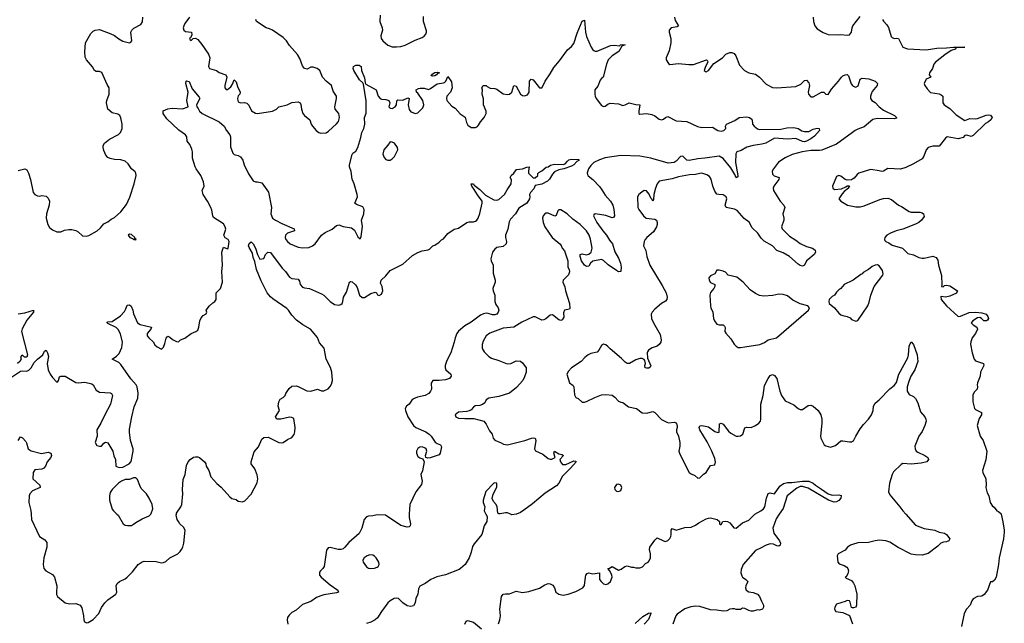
# Model space of a CAD drawing. Header units: inches. Extents: x 1384664 to 1536621, y 460766 to 646467.
# Tile 281 of 488: x 1472203 to 1481420, y 548979 to 554627. Entities that reach past the tile are written whole.
import ezdxf

# ---------------------------------------------------------------- set-up
doc = ezdxf.new("R2010")
doc.units = ezdxf.units.IN
doc.header["$MEASUREMENT"] = 0
for name, color, linetype in [('B4574', 7, 'Continuous'), ('B4575', 7, 'Continuous'), ('B4584', 7, 'Continuous'), ('B4585', 7, 'Continuous')]:
    doc.layers.add(name, color=color, linetype=linetype)

msp = doc.modelspace()

# ---------------------------------------------------------------- linework, layer by layer
at = {"layer": 'B4574', "color": 5}
for points, elevation in [([(1472310.6, 550000), (1472315.5, 549950), (1472390, 549790.8), (1472440.3, 549760.3), (1472456.1, 549736.1), (1472456.5, 549690), (1472430.4, 549590), (1472423, 549530), (1472424.9, 549510), (1472430.7, 549490), (1472446.8, 549470), (1472510, 549436.3), (1472530.5, 549410), (1472550.4, 549330), (1472546.9, 549266.9), (1472548.7, 549248.7), (1472557.3, 549230), (1472630, 549170.5), (1472670, 549162.4), (1472730, 549164), (1472768, 549148), (1472784.9, 549124.9), (1472800.5, 549050), (1472802.8, 549010), (1472810, 548992), (1472830, 548984.7), (1472845.4, 548985.4), (1472890, 549014.8), (1472943.7, 549070), (1472970, 549126.8), (1473000.9, 549170), (1473030, 549198), (1473102.7, 549250), (1473112, 549270), (1473107.6, 549330), (1473116.2, 549350), (1473137, 549370), (1473190, 549396), (1473208.2, 549411.8), (1473260.1, 549459.9), (1473311.6, 549530), (1473350, 549555.3), (1473370, 549560.3), (1473482, 549558), (1473530, 549545.7), (1473550, 549549.1), (1473570, 549558.5), (1473608.6, 549591.4), (1473683.1, 549630), (1473705.8, 549650), (1473719.4, 549670), (1473730.5, 549690), (1473741.4, 549730), (1473752.3, 549850), (1473738, 549878), (1473703.6, 549910), (1473689.6, 549930), (1473678.4, 549950), (1473669.6, 549990), (1473670.9, 550000)], 720), ([(1473113.9, 550000), (1473124.9, 549990), (1473170.7, 549910), (1473190, 549895.5), (1473212.8, 549892.8), (1473250, 549893), (1473270, 549904.9), (1473290, 549922.8), (1473350, 549956), (1473416, 549984), (1473430.5, 550000)], 740), ([(1475849.9, 550000), (1475848.2, 549970), (1475862, 549910), (1475858.8, 549890), (1475850, 549882.7), (1475830, 549879.5), (1475770, 549894.3), (1475628.7, 549990), (1475550, 549992.6), (1475510, 549984), (1475470, 549982.2), (1475450, 549974.2), (1475427.3, 549950), (1475406, 549870), (1475380.6, 549819.4), (1475284.8, 549735.2), (1475248, 549690), (1475230, 549675.3), (1475210, 549668.4), (1475183.7, 549670), (1475110, 549688.5), (1475090, 549683.8), (1475076.4, 549663.6), (1475053.6, 549510), (1475042.6, 549490), (1475018.4, 549470), (1475010, 549456), (1475010.3, 549430), (1475024.6, 549410), (1475110, 549338.6), (1475183, 549290), (1475186.8, 549270), (1475170, 549263.5), (1475050, 549245), (1475023.7, 549236.3), (1474981.2, 549218.8), (1474930, 549183.1), (1474850, 549155.1), (1474790, 549102.9), (1474750, 549078.4), (1474725.3, 549054.7), (1474710, 549032.3), (1474708.1, 549010), (1474713.6, 548970)], 720), ([(1476567, 550000), (1476578, 549978), (1476576.3, 549930), (1476550.5, 549889.5), (1476537.1, 549830), (1476528, 549810), (1476457.6, 549722.4), (1476442.8, 549697.2), (1476430, 549644), (1476410.3, 549590), (1476372, 549528), (1476330.4, 549490), (1476316.7, 549483.3), (1476190, 549432.6), (1476107.6, 549412.4), (1476051.8, 549388.2), (1475998.8, 549350), (1475950, 549325.6), (1475937.2, 549302.8), (1475929.1, 549250.9), (1475912.7, 549210), (1475904.9, 549170), (1475890, 549142.7), (1475864.9, 549135.1), (1475830, 549142.9), (1475789.7, 549169.7), (1475750, 549209.3), (1475730, 549215.1), (1475710, 549209.4), (1475670, 549189.5), (1475650.5, 549170), (1475590.3, 549089.7), (1475552.4, 549030), (1475530, 549009.7), (1475490, 548989.7), (1475450, 548976.2)], 740), ([(1476686.3, 548973.7), (1476698.4, 549010), (1476702.9, 549050), (1476697.2, 549110), (1476713.2, 549230), (1476730, 549250.5), (1476750, 549255.5), (1476790, 549254), (1476850, 549279.1), (1476910, 549267.3), (1476970, 549275.8), (1477070, 549308.5), (1477120, 549340), (1477150, 549350.1), (1477170, 549347.8), (1477194.4, 549334.4), (1477209.2, 549310), (1477221.6, 549270), (1477250, 549250.4), (1477290, 549242.4), (1477338, 549250), (1477410, 549276.3), (1477475.1, 549310), (1477490, 549332), (1477498.4, 549410), (1477504.5, 549430), (1477515.9, 549444.1), (1477530, 549452), (1477570, 549442.8), (1477631.6, 549451.6), (1477631.3, 549390), (1477646, 549370), (1477670, 549346.8), (1477690, 549342.8), (1477710, 549346.8), (1477735.3, 549370), (1477748.7, 549410), (1477748, 549430), (1477728, 549470), (1477708, 549490), (1477725.6, 549494.4), (1477750.3, 549510.3), (1477810, 549476), (1477834.8, 549485.2), (1477868, 549510), (1477890, 549518), (1477930, 549504.7), (1477950, 549504.7), (1477970, 549498), (1478010, 549498), (1478033.6, 549506.4), (1478063.1, 549536.9), (1478086, 549550), (1478096.4, 549563.6), (1478107.3, 549592.7), (1478108, 549630), (1478099, 549670), (1478102.7, 549690), (1478150, 549755.5), (1478170, 549778.4), (1478230, 549750.2), (1478250, 549745.7), (1478270, 549752.6), (1478288.7, 549771.3), (1478298.7, 549790), (1478302.8, 549810), (1478301.5, 549850), (1478310, 549864.4), (1478350, 549850.8), (1478430, 549874.3), (1478490, 549878.4), (1478530, 549896.4), (1478560, 549920), (1478630, 549955.3), (1478650, 549963.1), (1478670, 549964.4), (1478732, 549950), (1478754, 549930), (1478754, 549910), (1478762, 549902), (1478770, 549902), (1478786, 549930), (1478810, 549934), (1478830, 549930.6), (1478850, 549917.3), (1478890, 549870.5), (1478910, 549868.4), (1478970, 549918), (1479030, 549943), (1479082.2, 549997.8), (1479086.3, 550000)], 740), ([(1476853, 550000), (1476850, 549998.7), (1476810, 549995.1), (1476797.9, 550000)], 740), ([(1479314, 550000), (1479284.2, 549955.8), (1479253.4, 549870), (1479262.2, 549822.2), (1479316.4, 549750), (1479326, 549730), (1479322, 549710), (1479310, 549700.7), (1479290, 549702.4), (1479258.8, 549718.8), (1479230, 549722.7), (1479190.5, 549710), (1479138.5, 549681.5), (1479090, 549661.5), (1478977.4, 549530), (1478956.6, 549483.4), (1478953.7, 549450), (1478962, 549422), (1478970, 549410.3), (1479000.7, 549390), (1479018, 549370), (1478999.3, 549330), (1478998, 549310), (1479005.5, 549290), (1479030, 549273.4), (1479070, 549268.2), (1479110, 549252.4), (1479130, 549230.6), (1479146.6, 549186.6), (1479166.8, 549150), (1479166.8, 549130), (1479158, 549110), (1479130, 549101.2), (1479110, 549104), (1479070, 549093.2), (1479050, 549093.2), (1479030, 549097.2), (1478990, 549117.2), (1478970, 549119), (1478950, 549109.2), (1478910, 549109.4), (1478895.3, 549115.3), (1478875.6, 549115.6), (1478850, 549109.6), (1478823.4, 549096.6), (1478790, 549092.2), (1478730, 549102.6), (1478670, 549106.3), (1478570, 549135.8), (1478530, 549138.7), (1478486.6, 549133.4), (1478430, 549113.2), (1478356.8, 549063.2), (1478346.8, 549050), (1478318.8, 548970)], 740), ([(1480000, 549715.5), (1479982, 549710), (1479951, 549690), (1479930, 549662), (1479866, 549630), (1479856, 549610), (1479862, 549550), (1479876, 549536), (1479919.9, 549519.9), (1479944.9, 549504.9), (1479956, 549490), (1479962.8, 549470), (1479956.3, 549443.7), (1479942, 549418), (1479932, 549410), (1479941, 549401), (1479990, 549378.8), (1480000, 549366.8)], 760), ([(1480000, 549125), (1479990, 549128), (1479977.2, 549177.2), (1479970, 549188), (1479950, 549193.2), (1479930, 549182), (1479850, 549157.2), (1479834.8, 549130), (1479830.8, 549110), (1479844.7, 549090), (1479910, 549079.1), (1479970.6, 549050.6), (1480000, 548972.9)], 760), ([(1477963.5, 548976.5), (1478036.6, 549043.4), (1478090, 549074.3), (1478110, 549076), (1478111.6, 549071.6), (1478090, 549012.8), (1478047.8, 548972.2)], 720), ([(1476370.8, 548969.2), (1476382.4, 548997.6), (1476395.6, 549004.4), (1476450, 548990.2), (1476526.4, 548926.4)], 740)]:
    msp.add_lwpolyline(points, dxfattribs=dict(at, elevation=elevation))
at = {"layer": 'B4574', "color": 5, "elevation": 740}
msp.add_lwpolyline([(1475481.7, 549618.3), (1475456, 549610), (1475427.7, 549590), (1475416.3, 549570), (1475419.1, 549550), (1475450, 549507.3), (1475470, 549495.5), (1475490, 549492.7), (1475525.4, 549494.6), (1475550, 549503), (1475559.3, 549510), (1475569.4, 549530), (1475565.1, 549550), (1475540.7, 549590), (1475525.6, 549605.6), (1475510, 549615.6)], close=True, dxfattribs=at)
at = {"layer": 'B4575', "color": 5}
for points, elevation in [([(1472097.8, 551262.2), (1472210, 551337.6), (1472230, 551341.6), (1472270, 551339.1), (1472290, 551348), (1472311, 551369), (1472340.1, 551419.9), (1472369.6, 551450.4), (1472419, 551490), (1472436.4, 551523.6), (1472450, 551534), (1472464.7, 551510), (1472474.4, 551474.4), (1472460.4, 551410), (1472470, 551350.7), (1472489.5, 551309.5), (1472510, 551279.5), (1472550, 551234), (1472560.2, 551239.8), (1472566, 551250), (1472576, 551284), (1472590, 551290.7), (1472630, 551290.6), (1472730, 551230.4), (1472750, 551228.4), (1472814.6, 551234.6), (1472878, 551218), (1472892, 551210), (1472919.8, 551159.8), (1472950, 551141), (1473050, 551136), (1473062, 551130), (1473070.8, 551110), (1473054.8, 551030), (1472995.8, 550924.2), (1472963.7, 550850), (1472927, 550790), (1472927.7, 550730), (1472911, 550670), (1472924, 550644), (1472950, 550636), (1472970, 550636), (1472990, 550664.7), (1473006, 550674), (1473030, 550666), (1473074.8, 550590), (1473085.2, 550545.2), (1473100.7, 550510), (1473104.9, 550450), (1473135.2, 550435.2), (1473170, 550440.3), (1473229, 550470), (1473246.3, 550493.7), (1473265.2, 550590), (1473265.2, 550610), (1473242, 550690), (1473230, 550766), (1473230, 550794), (1473251.7, 550911.7), (1473274.7, 551005.3), (1473310, 551084.7), (1473311.4, 551131.4), (1473304, 551190), (1473294, 551210), (1473244.9, 551264.9), (1473150, 551399.5), (1473130, 551418), (1473069, 551449), (1473110, 551478.4), (1473135.5, 551504.5), (1473159.5, 551560.5), (1473164.6, 551610), (1473147.5, 551687.5), (1473126.8, 551726.8), (1473105.7, 551745.7), (1473030, 551784.5), (1473022.7, 551790), (1473023.2, 551796.8), (1473030, 551801), (1473070, 551802), (1473145.6, 551854.4), (1473183.3, 551896.7), (1473198, 551922), (1473210, 551956), (1473230, 551958), (1473245.4, 551945.4), (1473262, 551910), (1473270, 551874), (1473306, 551790), (1473330, 551774.8), (1473438, 551750), (1473431.3, 551730), (1473398, 551690), (1473398, 551670), (1473411.3, 551650), (1473453, 551613), (1473470, 551584.7), (1473490, 551564.7), (1473530, 551544.7), (1473550, 551562), (1473563.2, 551596.8), (1473573.6, 551646.4), (1473590, 551664.7), (1473610, 551656), (1473633.7, 551633.7), (1473670, 551616), (1473690, 551612), (1473708, 551630), (1473750, 551646), (1473809.6, 551690.4), (1473852.1, 551707.9), (1473870, 551721), (1473881.2, 551750), (1473889.4, 551810), (1473901.5, 551838.5), (1473920.2, 551859.8), (1473950, 551874), (1473955.3, 551890), (1473948, 551910), (1473981.2, 551950), (1474010, 551978.8), (1474029.4, 551990.6), (1474044, 552010), (1474044, 552070), (1474082, 552110), (1474102, 552170), (1474095.1, 552270), (1474100.7, 552330), (1474095.1, 552450), (1474110, 552498), (1474150, 552482), (1474153.6, 552486.4), (1474164, 552550), (1474154, 552570), (1474126.6, 552586.6), (1474114.5, 552610), (1474132.1, 552667.9), (1474127.8, 552690), (1474110, 552715.8), (1474016.6, 552776.6), (1474010.8, 552790.8), (1474003.6, 552843.6), (1473992.8, 552870), (1473960.7, 552930), (1473919.5, 552990), (1473910.9, 553029.1), (1473929.7, 553070), (1473923.8, 553110), (1473898, 553170), (1473855.5, 553230), (1473846.6, 553250), (1473819.7, 553330), (1473819.8, 553390), (1473815, 553415), (1473797.4, 553457.4), (1473769.6, 553490), (1473769.3, 553530), (1473755.1, 553550), (1473693.5, 553593.5), (1473579.7, 553699.7), (1473546.8, 553750), (1473547.4, 553772.6), (1473590, 553793.5), (1473630, 553798.5), (1473727.6, 553792.4), (1473782, 553810), (1473769.3, 553870), (1473779.7, 553950), (1473759.7, 554030), (1473760.9, 554050), (1473766.1, 554053.9), (1473790, 554047.7), (1473819.1, 553979.1), (1473883.1, 553903.1), (1473888.2, 553890), (1473858.4, 553830), (1473860.7, 553810), (1473874.9, 553794.9), (1473887.6, 553770), (1473910.7, 553750), (1474070, 553670.3), (1474117.6, 553630), (1474140.3, 553590), (1474170.3, 553550), (1474177.8, 553530), (1474177, 553437), (1474197.5, 553377.5), (1474210, 553364), (1474250, 553356.3), (1474270, 553344), (1474291.1, 553311.1), (1474304.9, 553270), (1474345.4, 553185.4), (1474390, 553119.1), (1474410, 553110.7), (1474430.6, 553110.6), (1474470, 553101), (1474532.8, 553012.8), (1474561.6, 552870), (1474553.4, 552810), (1474568.9, 552770), (1474597.1, 552750), (1474658.5, 552718.5), (1474771.3, 552670), (1474776, 552650), (1474710.4, 552629.6), (1474690.7, 552610), (1474687.7, 552590), (1474695.5, 552570), (1474710.7, 552550), (1474736, 552530), (1474810, 552497.6), (1474850, 552492), (1474910, 552495.3), (1474943.7, 552510), (1474970, 552530.5), (1475030, 552610.6), (1475064.4, 552635.6), (1475130, 552666), (1475170, 552702.4), (1475190, 552708.5), (1475230, 552692.2), (1475310, 552679.5), (1475337.7, 552657.7), (1475370, 552594.9), (1475390, 552577.3), (1475400.7, 552599.3), (1475411.9, 552691.9), (1475402.9, 552750), (1475423.6, 552810), (1475429.6, 552850), (1475414.6, 552874.6), (1475356.1, 552896.1), (1475339.5, 552910), (1475364.4, 552970), (1475364, 552990), (1475335.8, 553090), (1475316, 553136), (1475306, 553206), (1475291.3, 553250), (1475289.7, 553270), (1475314.7, 553365.3), (1475322.5, 553377.5), (1475350, 553397.3), (1475367.6, 553430), (1475396.9, 553523.1), (1475406.3, 553570), (1475426.3, 553610), (1475432.8, 553650), (1475429.7, 553710.3), (1475446.6, 553753.4), (1475446.6, 553866.6), (1475423.3, 554023.3), (1475415.6, 554035.6), (1475383.9, 554063.9), (1475332.6, 554150), (1475326.2, 554170), (1475328, 554190), (1475350, 554200.8), (1475382.6, 554202.6), (1475399.5, 554190), (1475402.3, 554150), (1475430, 554082.8), (1475437.1, 554037.1), (1475443.8, 554023.8), (1475541, 553970), (1475560.3, 553910), (1475577.3, 553890), (1475590, 553884.6), (1475630, 553880.5), (1475658, 553870), (1475666.8, 553850), (1475660.5, 553810), (1475670, 553799.1), (1475690, 553796.3), (1475717.2, 553810), (1475732, 553830), (1475734, 553866), (1475742, 553878), (1475790, 553874.9), (1475835.3, 553895.3), (1475850.4, 553890.4), (1475841.3, 553830), (1475847.9, 553787.9), (1475865.7, 553765.7), (1475910, 553748.7), (1475930, 553754.9), (1475978.3, 553801.7), (1475986.3, 553830), (1475976.4, 553870), (1475930, 553939.3), (1475917.2, 553950), (1475915.3, 553970), (1475936, 553984), (1475952.5, 553987.5), (1475990, 553985.5), (1476030, 553973.4), (1476050, 553982), (1476110, 554026), (1476170, 554034.9), (1476179.7, 554040.3), (1476193.2, 554050), (1476210, 554094), (1476245.8, 554045.8), (1476252.4, 553990), (1476237.3, 553950), (1476202.8, 553910), (1476199.1, 553890), (1476203, 553870), (1476250, 553818), (1476279, 553799), (1476326.6, 553746.6), (1476373.8, 553713.8), (1476384.7, 553664.7), (1476398.8, 553638.8), (1476430, 553617.1), (1476470, 553616.5), (1476490, 553628.4), (1476499.6, 553640.4), (1476516.9, 553670), (1476551.1, 553710), (1476571.1, 553750), (1476569.6, 553770), (1476546.6, 553830), (1476545.2, 553885.2), (1476534, 553930), (1476535.3, 553970), (1476529, 553990), (1476542, 554010), (1476570, 554010.5), (1476580.5, 554000.5), (1476607.5, 553987.5), (1476650, 553984), (1476670, 553977.3), (1476730, 553933), (1476770, 553928.2), (1476790, 553930.8), (1476809.2, 553950), (1476830, 554011.3), (1476850, 554004.7), (1476891, 553930), (1476910, 553917.3), (1476930, 553914), (1476955.6, 553924.4), (1476971.8, 553948.2), (1476977, 554050), (1476990, 554070.6), (1477010, 554064.9), (1477070, 553990.7), (1477090, 553987.7), (1477105.1, 554010), (1477121.7, 554050), (1477170, 554119), (1477202, 554178), (1477256.7, 554243.3), (1477330, 554346), (1477370, 554377.1), (1477390, 554404.9), (1477420.6, 554499.4), (1477468.3, 554611.7), (1477490, 554622), (1477499.6, 554510), (1477510.2, 554470.2), (1477554.4, 554370), (1477570, 554344), (1477578.4, 554338.4), (1477590, 554333), (1477610, 554332.4), (1477734.8, 554385.2), (1477770, 554388), (1477817.2, 554382.8), (1477828, 554390), (1477850, 554394.8), (1477871.3, 554390), (1477841, 554379), (1477810.6, 554330), (1477750, 554287.3), (1477713, 554250), (1477695.5, 554210), (1477664.7, 554090), (1477655.5, 554084.5), (1477638.8, 554061.2), (1477614.6, 554005.4), (1477587.3, 553970), (1477586, 553930), (1477590.6, 553910), (1477600.5, 553890), (1477650, 553823), (1477670, 553814.9), (1477682.9, 553817.1), (1477710, 553837.3), (1477730, 553844.9), (1477810, 553838.9), (1477850, 553824.9), (1477870, 553828.9), (1477910, 553847.4), (1477970, 553833.7), (1478010, 553830.8), (1478000.5, 553770), (1478000.7, 553750), (1478010, 553743), (1478070, 553749.1), (1478121, 553741), (1478147.6, 553727.6), (1478190, 553696.5), (1478210, 553690.3), (1478230, 553695.8), (1478250, 553712.7), (1478270, 553719.5), (1478350, 553679.1), (1478450, 553675), (1478548.3, 553628.3), (1478590, 553616.6), (1478690, 553620.8), (1478739.1, 553590), (1478770, 553583.2), (1478795.1, 553590), (1478812.3, 553610), (1478809.2, 553630), (1478821.2, 553650), (1478896.9, 553683.1), (1478939, 553710), (1479010, 553716.4), (1479036, 553710), (1479055.6, 553695.6), (1479060.7, 553690), (1479064, 553650), (1479077.3, 553630), (1479110, 553605.3), (1479130, 553598), (1479330, 553603.2), (1479385, 553615), (1479450, 553616.6), (1479490.1, 553610.1), (1479526.3, 553586.3), (1479550, 553579.8), (1479590, 553580.6), (1479630, 553601), (1479670, 553612.2), (1479687.5, 553607.5), (1479690.4, 553590.4), (1479642.5, 553537.5), (1479608.7, 553511.3), (1479570, 553489.8), (1479550, 553485.3), (1479530, 553488.4), (1479470, 553515.8), (1479390, 553509), (1479270, 553516.8), (1479188.2, 553471.8), (1479150, 553461.3), (1479069.5, 553450.5), (1479010, 553433.3), (1478956.7, 553403.3), (1478918, 553390), (1478908.2, 553371.8), (1478905.6, 553290), (1478926.4, 553170), (1478924.9, 553155.1), (1478910, 553145.6), (1478899.1, 553179.1), (1478861, 553241), (1478790, 553327.2), (1478750, 553349.9), (1478616, 553330), (1478550, 553326), (1478470, 553307.9), (1478450, 553313.4), (1478410, 553348.9), (1478390, 553345.3), (1478350, 553301.6), (1478330, 553291.6), (1478275.1, 553284.9), (1478111.2, 553331.2), (1478010, 553350.4), (1477830, 553357.2), (1477684.5, 553335.5), (1477630, 553315.4), (1477579, 553290), (1477550, 553262.7), (1477526.5, 553230), (1477514.9, 553194.9), (1477518.6, 553178.6), (1477526.1, 553166.1), (1477570, 553132.7), (1477630, 553065.5), (1477654.1, 553034.1), (1477683.4, 552983.4), (1477733.1, 552930), (1477755.3, 552890), (1477765.7, 552850), (1477771.6, 552790), (1477763, 552777), (1477750, 552772), (1477690, 552794.7), (1477590.5, 552809.5), (1477578.8, 552801.2), (1477575.5, 552790), (1477605, 552730), (1477662.2, 552650), (1477697.6, 552610), (1477723.4, 552563.4), (1477752, 552530), (1477775, 552455), (1477810, 552394), (1477828.4, 552350), (1477833.4, 552310), (1477830, 552269.3), (1477810, 552267.6), (1477790, 552278.7), (1477712.2, 552332.2), (1477670, 552372.3), (1477650, 552382.7), (1477570, 552366.6), (1477546.8, 552350), (1477530, 552322), (1477510, 552317.2), (1477490, 552329.3), (1477462.7, 552370), (1477449.2, 552410), (1477448.7, 552430), (1477470, 552436), (1477510, 552426), (1477530, 552433), (1477552, 552450), (1477561.3, 552490), (1477547, 552573), (1477533.3, 552610), (1477509, 552650), (1477450, 552708.8), (1477381, 552761), (1477329.8, 552810), (1477270, 552847.8), (1477250, 552846.9), (1477241.3, 552838.7), (1477224.7, 552795.3), (1477211.9, 552788.1), (1477150, 552817.8), (1477130, 552816.1), (1477119.5, 552810), (1477102.6, 552790), (1477097, 552770), (1477103.1, 552730), (1477118.4, 552690), (1477188, 552590), (1477258.8, 552530), (1477273, 552513), (1477282.8, 552490), (1477302.5, 552462.5), (1477334, 552370), (1477334.8, 552310), (1477346, 552290), (1477350, 552266), (1477339.8, 552240.2), (1477291, 552190), (1477288.2, 552170), (1477307, 552127), (1477312.4, 552090), (1477350.3, 551970), (1477353.4, 551926.6), (1477350, 551918), (1477302, 551910), (1477295.3, 551884.7), (1477296.8, 551843.2), (1477282.8, 551817.2), (1477270, 551812.7), (1477250, 551817), (1477190, 551864.2), (1477170, 551861.6), (1477130, 551828.4), (1477110, 551818.3), (1477090, 551815.8), (1477030, 551847.1), (1477010, 551847.2), (1476903, 551797), (1476828.8, 551751.2), (1476730, 551740.2), (1476605.6, 551694.4), (1476570.4, 551670), (1476542.6, 551617.4), (1476532.3, 551587.7), (1476533.4, 551550), (1476550, 551520.3), (1476595.8, 551475.8), (1476619.3, 551459.3), (1476690, 551438.4), (1476767.6, 551407.6), (1476801.2, 551410), (1476850, 551434), (1476890.3, 551430.3), (1476910, 551415.5), (1476943.7, 551370), (1476946, 551330), (1476930, 551285.2), (1476912, 551250), (1476854.7, 551185.3), (1476787.8, 551132.2), (1476690, 551100.7), (1476593.9, 551086.1), (1476570.5, 551070), (1476557.2, 551042.8), (1476535.3, 551024.7), (1476510, 551016.9), (1476467, 551013), (1476450, 551001.2), (1476430, 550977.2), (1476412.5, 550967.5), (1476390, 550960.7), (1476310, 550954), (1476278.8, 550930), (1476286, 550910), (1476310, 550899.3), (1476370, 550894.4), (1476454.7, 550894.7), (1476548.7, 550868.7), (1476570, 550842.8), (1476600.3, 550780.3), (1476624.9, 550750), (1476636.3, 550710), (1476650, 550690.8), (1476710, 550667.7), (1476733.5, 550653.5), (1476770, 550647.2), (1476931.3, 550688.7), (1476995.3, 550710), (1477010, 550713.4), (1477030, 550710.4), (1477035.8, 550690), (1477024, 550610), (1477032.8, 550592.8), (1477101.4, 550561.4), (1477150, 550520.7), (1477170, 550514.8), (1477184, 550516), (1477215.3, 550530), (1477202, 550570), (1477210, 550590.8), (1477250, 550564.7), (1477278.8, 550558.8), (1477294, 550550), (1477258.8, 550510), (1477264.9, 550490), (1477285.6, 550465.6), (1477314.8, 550465.2), (1477390, 550498), (1477410, 550496), (1477412.2, 550490), (1477360.7, 550430), (1477283.7, 550356.3), (1477251.7, 550290), (1477230, 550264.4), (1477123.5, 550196.5), (1477004.9, 550095.1), (1476923.8, 550036.2), (1476890, 550015.6), (1476853, 550000)], 740), ([(1472190, 553216.5), (1472250, 553232.2), (1472270, 553223), (1472287.4, 553190), (1472306, 553130), (1472330, 553011.3), (1472344.9, 552990), (1472370, 552977.3), (1472384.7, 552975.3), (1472410, 552981), (1472450, 552976), (1472470, 552958), (1472484, 552930), (1472478, 552890), (1472454.9, 552810), (1472450.5, 552770), (1472467, 552710), (1472482.8, 552682.8), (1472510, 552661.6), (1472550, 552640.7), (1472590, 552643), (1472624, 552656), (1472663.4, 552663.4), (1472690, 552663), (1472730, 552653), (1472750, 552640.7), (1472790, 552602.8), (1472830, 552602), (1472850, 552607.7), (1472929, 552650), (1472960.2, 552679.8), (1472990, 552718), (1473030, 552736), (1473058.4, 552761.6), (1473090, 552777.1), (1473150.7, 552829.3), (1473203, 552897), (1473235.4, 552964.6), (1473275.9, 553090), (1473292.7, 553170), (1473291.9, 553191.9), (1473284.2, 553204.2), (1473249.8, 553229.8), (1473218, 553278), (1473190, 553304), (1473150, 553316.4), (1473090, 553317.6), (1473050, 553327), (1473030, 553338), (1473010, 553358), (1472990, 553404), (1472984.7, 553430), (1472986, 553450), (1472998, 553470), (1473042.7, 553510), (1473127, 553553), (1473148.1, 553571.9), (1473162, 553610), (1473162.2, 553650), (1473149.8, 553709.8), (1473139.7, 553730), (1473121.8, 553741.8), (1473070, 553755.4), (1473029.3, 553790), (1473015.1, 553850), (1473018, 553870), (1473040.9, 553930), (1473040.9, 553990), (1473021.4, 554021.4), (1472971.2, 554131.2), (1472950, 554140.5), (1472920.8, 554140.8), (1472902.7, 554150), (1472884.1, 554184.1), (1472830, 554252.7), (1472816.9, 554276.9), (1472812.7, 554327.3), (1472820.9, 554410), (1472870, 554499.1), (1472890, 554518), (1472910, 554528.2), (1472950, 554534), (1473055.8, 554495.8), (1473090, 554477.6), (1473130, 554447.2), (1473170, 554427), (1473230, 554410.4), (1473243.6, 554416.4), (1473252, 554430), (1473244.2, 554510), (1473253.3, 554530), (1473272.3, 554547.7), (1473337.6, 554582.4), (1473353.7, 554606.3), (1473357.7, 554650)], 760), ([(1473793.4, 554650), (1473749.6, 554590.4), (1473740.2, 554570), (1473735.2, 554550), (1473739.5, 554530), (1473756.5, 554516.5), (1473810.8, 554510), (1473814.4, 554485.6), (1473802, 554458), (1473792, 554450), (1473799.6, 554439.6), (1473810, 554432), (1473828.7, 554451.3), (1473850, 554453), (1473870, 554440.4), (1473910, 554395.3), (1473970, 554303.7), (1473983.8, 554270), (1473970.3, 554190.3), (1473980.5, 554170), (1474046.8, 554150), (1474071.8, 554131.8), (1474132.4, 554110), (1474143.6, 554090), (1474124.4, 554010), (1474124.2, 553990), (1474134.9, 553974.9), (1474150, 553972.4), (1474181, 553999), (1474196.2, 554023.8), (1474210, 554064.7), (1474230, 554046), (1474241.3, 554001.3), (1474268, 553950), (1474264, 553930), (1474250, 553913.2), (1474242.4, 553890), (1474244, 553870), (1474250, 553858), (1474270, 553847.3), (1474309.1, 553850.9), (1474330, 553844.7), (1474347.1, 553827.1), (1474373.7, 553773.7), (1474410, 553751), (1474430, 553748), (1474570, 553770.4), (1474606, 553790), (1474630, 553810.5), (1474708.7, 553830), (1474750, 553850.7), (1474810, 553858.8), (1474827.5, 553847.5), (1474834.6, 553834.6), (1474840.5, 553790), (1474854, 553750), (1474869.1, 553729.1), (1474920.5, 553690), (1474932.2, 553650), (1474943.1, 553630), (1474978, 553590), (1475004, 553570), (1475023.8, 553563.8), (1475071, 553569), (1475095.2, 553584.8), (1475170, 553653.4), (1475186.5, 553673.5), (1475196.9, 553710), (1475189.6, 553750), (1475158, 553790), (1475154, 553810), (1475169.6, 553889.6), (1475167.6, 553910), (1475137.5, 553957.5), (1475121.2, 554010), (1475072.5, 554052.5), (1475038, 554090), (1475014, 554150), (1474988.7, 554170), (1474950, 554182), (1474930, 554182), (1474895.6, 554164.4), (1474869.7, 554169.7), (1474850, 554195.1), (1474824.5, 554264.5), (1474802.5, 554302.5), (1474730, 554386), (1474700.5, 554430), (1474670, 554461.3), (1474569.7, 554529.7), (1474542.6, 554542.6), (1474509.2, 554550), (1474421.2, 554610), (1474412.7, 554630)], 760), ([(1475576.3, 554670), (1475574.4, 554610), (1475598, 554550), (1475599.3, 554530), (1475583.9, 554476.1), (1475587, 554450), (1475601.6, 554430), (1475650, 554388.8), (1475690, 554374.3), (1475730, 554372.4), (1475770, 554375.5), (1475812.1, 554387.9), (1475905.7, 554434.3), (1475970, 554460.2), (1475990, 554473), (1476005.5, 554490), (1476011.5, 554510), (1476010, 554524), (1475983.4, 554610), (1475982.4, 554657.6)], 760), ([(1478332, 554650), (1478340.6, 554620.6), (1478370.6, 554570), (1478358.9, 554561.1), (1478302, 554550), (1478284.4, 554530), (1478282, 554510), (1478299.7, 554450), (1478299.3, 554410), (1478284.2, 554335.8), (1478254, 554270), (1478256.3, 554250), (1478276.4, 554216.4), (1478290, 554208.8), (1478370, 554217), (1478466.9, 554206.9), (1478510, 554208.5), (1478634, 554250), (1478642, 554242), (1478644.7, 554230), (1478622.8, 554190), (1478612, 554150), (1478630, 554138), (1478650, 554151.3), (1478702.2, 554217.8), (1478781.2, 554270), (1478814.5, 554305.5), (1478850, 554319.5), (1478870, 554319.5), (1478890.2, 554310.2), (1478906, 554290), (1478941.6, 554201.6), (1478988.7, 554150), (1479030, 554130.2), (1479090, 554117), (1479130, 554087.6), (1479190, 554022), (1479250, 553993.4), (1479290, 553988.9), (1479470, 554002.4), (1479516.9, 554023.1), (1479550, 554057.3), (1479570, 554060.7), (1479590, 554036), (1479596.4, 554010), (1479584, 553950), (1479587.7, 553930), (1479610, 553906), (1479630, 553906.4), (1479710, 553947.7), (1479730, 553947.3), (1479750, 553930.8), (1479770, 553927.3), (1479802.4, 553977.6), (1479869.8, 554050), (1479897.2, 554090), (1479910, 554102.8), (1479930, 554111.6), (1479950, 554112.4), (1479961.4, 554101.4), (1479986.2, 554026.2), (1480000, 554011.3)], 760), ([(1479630.5, 554650), (1479633, 554610), (1479646, 554570), (1479670, 554541), (1479725.8, 554505.8), (1479770, 554487.3), (1479870, 554484.9), (1479890, 554488.5), (1479950, 554480.5), (1479970, 554484.9), (1479989.4, 554510), (1479995.1, 554550), (1480000, 554561.3)], 780), ([(1480000, 553571.2), (1479850, 553460.5), (1479713, 553407), (1479690, 553403.2), (1479610, 553404.1), (1479528.3, 553391.7), (1479433.7, 553366.3), (1479370, 553334.5), (1479307.3, 553292.7), (1479258.4, 553230), (1479248.7, 553210), (1479250, 553182.8), (1479266.5, 553166.5), (1479313.4, 553150), (1479310.3, 553130), (1479263.6, 553070), (1479257.3, 553050), (1479259.6, 553030), (1479323.1, 552930), (1479355.8, 552890), (1479364.9, 552870), (1479348.4, 552810), (1479357.8, 552770), (1479357.8, 552750), (1479334.9, 552690), (1479339.6, 552670), (1479410, 552599.8), (1479470, 552563.2), (1479510, 552532.7), (1479570, 552503.6), (1479626, 552490), (1479650.6, 552470), (1479654.4, 552450), (1479642, 552430), (1479579.9, 552380.1), (1479570.2, 552369.8), (1479550, 552329.4), (1479537.4, 552322.6), (1479530, 552320.5), (1479510, 552327.2), (1479490, 552340.3), (1479408.8, 552410), (1479350, 552445.7), (1479290, 552466.2), (1479249.8, 552510), (1479173.1, 552553.1), (1479143.9, 552583.9), (1479111.6, 552630), (1479060.3, 552680.3), (1479032, 552732), (1478986.2, 552766.2), (1478921.1, 552841.1), (1478893.8, 552853.8), (1478816.2, 552870), (1478808.2, 552890), (1478822.4, 552950), (1478816.2, 552970), (1478790, 552987), (1478749.6, 552989.6), (1478730, 552995.1), (1478722.8, 553002.8), (1478710, 553021.2), (1478692, 553070), (1478675.6, 553135.6), (1478659.2, 553159.2), (1478634.9, 553174.9), (1478590, 553189.8), (1478571.2, 553188.8), (1478530, 553176.9), (1478474.3, 553174.3), (1478370, 553155.5), (1478310, 553136.7), (1478190, 553114.3), (1478170.4, 553090), (1478156.4, 553050), (1478139.3, 552990), (1478136, 552944), (1478130, 552928), (1478124, 552944), (1478110, 552955.3), (1478095.1, 552995.1), (1478070, 553026), (1478050, 553029.3), (1478026.6, 553013.4), (1477998.8, 552990), (1477987.7, 552970), (1477990.7, 552870), (1478000.7, 552850), (1478044, 552790), (1478066.8, 552770), (1478150, 552761), (1478164.7, 552750), (1478171, 552730), (1478171, 552710), (1478164, 552690), (1478137.3, 552642.7), (1478073.4, 552590), (1478058, 552570), (1478048, 552550), (1478043.8, 552510), (1478065.8, 552465.8), (1478074.6, 552410), (1478103.2, 552330), (1478218.3, 552138.3), (1478254, 552070), (1478264.2, 552030), (1478261.3, 552010), (1478250, 551992.3), (1478210.3, 551969.7), (1478150, 551919.3), (1478124.9, 551890), (1478114.9, 551870), (1478118.7, 551830), (1478136, 551790), (1478199.9, 551679.9), (1478208.4, 551630), (1478206, 551610), (1478190, 551586), (1478170, 551572.7), (1478122.5, 551557.5), (1478090, 551535.3), (1478079.8, 551520.2), (1478076, 551510), (1478079.6, 551459.6), (1478110.6, 551389.4), (1478105.4, 551374.6), (1478093.7, 551366.3), (1478070, 551365.2), (1478058, 551370), (1478055.3, 551390), (1478062, 551410), (1478056.4, 551436.4), (1478048.4, 551448.4), (1478030, 551458), (1478010, 551458), (1477970, 551444), (1477910.7, 551409.3), (1477890, 551409.4), (1477870, 551420.9), (1477838, 551458), (1477730, 551547.3), (1477709.4, 551570), (1477690, 551585.1), (1477670, 551589.5), (1477650, 551579.3), (1477626, 551534), (1477610, 551517), (1477550, 551502.7), (1477524.7, 551490), (1477493.7, 551466.3), (1477458, 551430), (1477370, 551368.7), (1477341.4, 551338.6), (1477324.7, 551310), (1477351.3, 551230), (1477383.5, 551203.5), (1477390.6, 551190.6), (1477398, 551118), (1477411, 551091), (1477430, 551081), (1477468.5, 551048.5), (1477490, 551047.2), (1477510, 551053.4), (1477587.2, 551092.8), (1477650, 551115.5), (1477690, 551119), (1477750, 551114.4), (1477775.4, 551095.4), (1477810, 551057.3), (1477830, 551047.3), (1477850, 551046), (1477903.6, 551003.6), (1477977.3, 550990), (1478030, 550948.5), (1478070, 550946.4), (1478130, 550962), (1478150, 550951), (1478210, 550886), (1478259.8, 550859.8), (1478276, 550856), (1478330, 550860.5), (1478350, 550854), (1478359.1, 550830), (1478358, 550810), (1478350.6, 550790), (1478353, 550770), (1478370.3, 550730.3), (1478383.8, 550670), (1478384, 550636), (1478374.8, 550590), (1478382, 550562), (1478470, 550391), (1478490, 550376.3), (1478522, 550362), (1478550, 550338), (1478570, 550341), (1478604.7, 550375.3), (1478630, 550390.8), (1478670, 550454), (1478710, 550462.8), (1478716, 550490), (1478710, 550520.9), (1478681.8, 550590), (1478637.7, 550677.7), (1478569.7, 550790), (1478562.9, 550810), (1478570, 550826), (1478590, 550830.5), (1478650, 550817.1), (1478710, 550773.4), (1478737.2, 550762.8), (1478752.5, 550767.5), (1478755.3, 550844.7), (1478770, 550851), (1478790, 550841), (1478838, 550778), (1478859.2, 550759.2), (1478909.3, 550730.7), (1478930, 550730.4), (1478950, 550733.4), (1478971.5, 550748.5), (1478992.3, 550807.7), (1479007.5, 550812.5), (1479050, 550810.2), (1479091.5, 550828.5), (1479121.6, 550850), (1479137.4, 550870), (1479141.1, 550890), (1479142.2, 551030), (1479163.1, 551110), (1479176.6, 551203.4), (1479210, 551270.4), (1479230, 551297.1), (1479250, 551305.5), (1479270, 551298), (1479290, 551270.7), (1479318, 551150), (1479334, 551110), (1479370, 551059.1), (1479450, 551023), (1479490, 550988), (1479510, 550979.1), (1479530, 550979.1), (1479583.3, 551016.7), (1479610, 551020.4), (1479631.8, 551011.8), (1479677.1, 550970), (1479702.4, 550930), (1479712.7, 550890), (1479712.7, 550850), (1479698.4, 550730), (1479703.1, 550710), (1479734, 550650), (1479750, 550638), (1479791.9, 550628.1), (1479839.1, 550640.9), (1479890, 550684.9), (1479910, 550686.4), (1479970, 550675.8), (1479990, 550678), (1480000, 550682.4)], 760), ([(1473670.9, 550000), (1473672.3, 550010), (1473712.4, 550067.6), (1473720.5, 550090), (1473729.7, 550190), (1473728, 550230), (1473734.2, 550325.8), (1473750.9, 550370), (1473765.2, 550454.8), (1473779.7, 550490), (1473798.9, 550510), (1473830, 550532.4), (1473850, 550537.7), (1473870, 550537.4), (1473885.3, 550530), (1473933, 550490), (1473946, 550470), (1473950.4, 550450), (1473973.4, 550410), (1473994, 550350), (1474050, 550287.3), (1474090, 550254), (1474170, 550160.7), (1474190, 550147.3), (1474230, 550136), (1474250, 550121), (1474290, 550116), (1474310, 550124.7), (1474370, 550188), (1474427.9, 550292.1), (1474433.7, 550330), (1474427.2, 550367.2), (1474403.5, 550423.5), (1474369.7, 550469.7), (1474371.5, 550490), (1474397.2, 550582.8), (1474439.3, 550630), (1474470, 550701), (1474490, 550718.8), (1474530, 550721), (1474630, 550671), (1474650, 550666), (1474670, 550670.7), (1474710, 550699.1), (1474750, 550718), (1474773.5, 550746.5), (1474780.2, 550770), (1474782.8, 550810), (1474770, 550893.6), (1474750, 550904.7), (1474730, 550906.6), (1474649.5, 550889.5), (1474610, 550889), (1474598, 550910), (1474634, 550970), (1474622, 551010), (1474629.2, 551050), (1474642.7, 551077.3), (1474670, 551092), (1474688, 551110), (1474695.3, 551130), (1474724.5, 551175.5), (1474750, 551198.8), (1474790, 551200.5), (1474810, 551194.4), (1474890, 551153), (1474930, 551152.4), (1474990, 551168.4), (1475030, 551155.3), (1475050, 551154.9), (1475090, 551173.4), (1475110, 551193.4), (1475123.3, 551216.7), (1475131.9, 551251.9), (1475124.2, 551330), (1475112.1, 551372.1), (1475073, 551450), (1475053.3, 551553.3), (1475010, 551604.5), (1474990, 551653.6), (1474925.1, 551730), (1474852.8, 551772.8), (1474795.5, 551815.5), (1474750, 551862.2), (1474718.8, 551910), (1474704.3, 551924.3), (1474574.1, 552014.1), (1474552.1, 552032.1), (1474520.3, 552070), (1474464.6, 552184.6), (1474420.9, 552290), (1474405, 552365), (1474390, 552400.7), (1474382, 552442), (1474350, 552496.2), (1474346.2, 552510), (1474350, 552532.2), (1474370, 552548.7), (1474390, 552528.2), (1474410.4, 552490), (1474428.1, 552428.1), (1474437.2, 552417.2), (1474450, 552384.9), (1474488.7, 552391.3), (1474504, 552430), (1474527.6, 552452.4), (1474550, 552448), (1474661.2, 552301.2), (1474692.2, 552270), (1474730, 552218.5), (1474750, 552204.7), (1474810, 552198), (1474821.2, 552181.2), (1474829.5, 552149.5), (1474850, 552124.2), (1474870, 552116.5), (1474914.8, 552110), (1475030, 552060.2), (1475050, 552048.1), (1475110, 551989.1), (1475150, 551963.1), (1475190, 551957.1), (1475210, 551960.7), (1475221.2, 551970), (1475229.5, 551990), (1475234.5, 552030), (1475262, 552078), (1475289.8, 552170.2), (1475303.9, 552176.1), (1475314.4, 552174.4), (1475346.7, 552146.7), (1475362, 552122), (1475384.4, 552050), (1475410, 552025.8), (1475430, 552027.9), (1475490, 552063.8), (1475530, 552076), (1475542, 552070), (1475551.3, 552051.3), (1475570, 552044.7), (1475590, 552058), (1475602.7, 552090), (1475598, 552130), (1475582, 552162), (1475587.3, 552190), (1475629.7, 552230.3), (1475670, 552280.7), (1475790, 552340.5), (1475880.5, 552419.5), (1475930, 552447.3), (1475970, 552464), (1476026.3, 552473.7), (1476039.5, 552480.5), (1476070, 552511.3), (1476090, 552518), (1476130, 552544.7), (1476152.7, 552567.3), (1476170, 552576), (1476212.5, 552627.5), (1476270, 552666), (1476310, 552677.3), (1476390, 552727.7), (1476410, 552734.8), (1476450, 552734.8), (1476470, 552740.7), (1476481.2, 552750), (1476495.1, 552770), (1476510, 552812), (1476533.2, 552910), (1476533.2, 552930), (1476488, 552988), (1476458.9, 553038.9), (1476435.3, 553070), (1476430, 553091), (1476450, 553090.6), (1476457.3, 553077.3), (1476510, 553036.4), (1476564.6, 552984.6), (1476642.1, 552942.1), (1476670, 552938.2), (1476690, 552942.8), (1476743.1, 552990), (1476765.4, 553034.6), (1476804, 553090), (1476808.4, 553128.4), (1476795.3, 553150), (1476804, 553170), (1476829.3, 553190.7), (1476855.3, 553224.7), (1476910, 553230.4), (1476950, 553246), (1476974, 553250), (1476966, 553210), (1476966.8, 553190), (1477010, 553146.8), (1477027.7, 553147.7), (1477052.3, 553170), (1477053.6, 553186.4), (1477062, 553198), (1477090, 553212), (1477132.3, 553247.7), (1477150, 553250.8), (1477173.7, 553266.3), (1477210, 553276.4), (1477290, 553271.5), (1477310, 553277.8), (1477330, 553303.6), (1477345, 553315), (1477370, 553322.4), (1477437.3, 553317.3), (1477438.8, 553310), (1477418.8, 553301.2), (1477391.3, 553270), (1477370, 553256.8), (1477296, 553230), (1477250, 553223.1), (1477210, 553203.5), (1477190, 553182.6), (1477164.1, 553135.9), (1477143.9, 553116.1), (1477090, 553088), (1477030, 553075.1), (1477015.2, 553044.8), (1476984.2, 553010), (1476975.5, 552990), (1476978.4, 552970), (1476974.6, 552950), (1476950.2, 552910), (1476875.5, 552864.5), (1476844.9, 552810), (1476798.4, 552761.6), (1476785.5, 552734.5), (1476773.8, 552666.2), (1476750.6, 552610), (1476750.5, 552590), (1476761.6, 552550), (1476758, 552530), (1476730, 552506), (1476670, 552494.5), (1476650, 552479.7), (1476628.5, 552450), (1476613.6, 552390), (1476615.8, 552370), (1476636.2, 552330), (1476635.6, 552255.6), (1476654.9, 552190), (1476653.7, 552170), (1476634, 552110), (1476634.9, 552090), (1476650.3, 552050.3), (1476650.3, 551990), (1476661.3, 551961.3), (1476682.4, 551930), (1476688, 551910), (1476683, 551890), (1476670, 551872.7), (1476650, 551864.7), (1476630, 551865.4), (1476590, 551879.1), (1476570, 551880.8), (1476544.6, 551875.4), (1476518.3, 551861.7), (1476430, 551795.1), (1476370, 551762.9), (1476310, 551713.6), (1476294, 551690), (1476278.7, 551650), (1476271.8, 551610), (1476240.2, 551510), (1476202.4, 551437.6), (1476185.4, 551390), (1476185, 551370), (1476193.4, 551350), (1476238.8, 551310), (1476244, 551290), (1476226.8, 551270), (1476190, 551258), (1476130, 551249.7), (1476070, 551249.2), (1476055.2, 551224.8), (1476057.1, 551170), (1476050.4, 551150), (1476033, 551130), (1475998.8, 551110), (1475926.3, 551093.7), (1475890, 551078.4), (1475874.6, 551065.4), (1475850.3, 551029.7), (1475824.9, 551010), (1475813, 550990), (1475814.4, 550970), (1475838, 550910), (1475890.3, 550830), (1475911.5, 550811.5), (1476004.9, 550770), (1476037.1, 550750), (1476056.3, 550730), (1476093, 550673), (1476110, 550661), (1476142, 550650), (1476150.8, 550630), (1476138.8, 550570), (1476130, 550555.3), (1476046.3, 550526.3), (1476024.7, 550524.7), (1476006, 550530), (1476002, 550550), (1476013.2, 550590), (1476009.2, 550610), (1475998, 550618), (1475970, 550629.5), (1475950, 550626.6), (1475930, 550613.2), (1475919.1, 550590), (1475919.1, 550570), (1475930, 550541), (1475950, 550526), (1475976.9, 550516.9), (1475991, 550491), (1475975.3, 550404.7), (1475959.1, 550370), (1475970.5, 550310), (1475963.4, 550276.6), (1475910.7, 550210), (1475854.8, 550090), (1475849.9, 550000)], 720), ([(1480000, 553134), (1479990, 553128), (1479950, 553124), (1479930, 553132.7), (1479890, 553162.7), (1479870, 553169), (1479850, 553158), (1479811, 553070), (1479816, 553050), (1479830, 553038.8), (1479894.8, 553045.2), (1479938, 553062), (1479950, 553071.3), (1479971.3, 553071.3), (1479962, 553058), (1479962, 553050), (1479920.9, 553019.1), (1479902, 552998), (1479871, 552950), (1479891.3, 552930), (1479952, 552890), (1480000, 552881.1)], 780), ([(1480000, 552187.7), (1479922, 552150), (1479891.3, 552110), (1479870, 552098), (1479850, 552078), (1479831.3, 552050), (1479810, 552038), (1479782, 552010), (1479778, 551990), (1479782, 551970), (1479830.5, 551930.5), (1479870, 551881), (1479890, 551866), (1479910, 551858), (1479950, 551851), (1479977.3, 551837.3), (1479990, 551822), (1480000, 551817.7)], 780), ([(1472190, 551874), (1472250, 551883), (1472332, 551910), (1472332.7, 551890), (1472270, 551815.1), (1472226.9, 551733.1), (1472219.7, 551710), (1472277.3, 551490), (1472271.3, 551468.7), (1472249, 551469), (1472230, 551488), (1472219.6, 551480.4), (1472212, 551470), (1472216, 551450), (1472204, 551430), (1472182.8, 551410)], 740), ([(1472189.8, 550690), (1472210, 550722), (1472230, 550714), (1472259.6, 550679.6), (1472267.4, 550667.4), (1472284.2, 550610), (1472310, 550591.7), (1472407.1, 550567.1), (1472470, 550581.3), (1472494.9, 550570), (1472500.3, 550550), (1472493.7, 550530), (1472462, 550490), (1472446, 550450), (1472430.5, 550430), (1472410, 550419.5), (1472346.2, 550413.8), (1472331, 550390), (1472326, 550330), (1472390.8, 550270), (1472396, 550250), (1472322, 550218), (1472298, 550190), (1472291, 550170), (1472288.2, 550110), (1472307.3, 550032.7), (1472310.6, 550000)], 720), ([(1473430.5, 550000), (1473435, 550005), (1473448.4, 550050), (1473443.1, 550090), (1473416.3, 550150), (1473390, 550189.4), (1473341.6, 550241.6), (1473326.7, 550266.7), (1473305.3, 550325.3), (1473290, 550339.7), (1473270, 550339.7), (1473230, 550323), (1473190, 550323.1), (1473155.5, 550310), (1473128, 550290), (1473068.8, 550231.2), (1473050, 550201.2), (1473042.6, 550170), (1473045.3, 550130), (1473068.2, 550048.2), (1473081, 550030), (1473113.9, 550000)], 740), ([(1476797.9, 550000), (1476770, 550011.3), (1476750, 550013), (1476702, 550002), (1476690, 550002), (1476678, 550010), (1476674.3, 550070), (1476662.9, 550090), (1476637.7, 550117.7), (1476625.8, 550145.8), (1476634.2, 550185.8), (1476670, 550252), (1476670, 550291.5), (1476650, 550294.3), (1476640.7, 550290), (1476568.3, 550211.7), (1476540.7, 550130), (1476542.8, 550110), (1476558, 550070), (1476552, 550030), (1476567, 550000)], 740), ([(1479086.3, 550000), (1479141.2, 550030), (1479166, 550050), (1479179.6, 550070), (1479195.4, 550150), (1479210, 550194), (1479230, 550200.5), (1479270, 550191), (1479318.3, 550261.7), (1479353.8, 550286.2), (1479390, 550294.9), (1479430, 550295.3), (1479530, 550310.2), (1479590, 550307.2), (1479630, 550290.2), (1479652.2, 550270), (1479710, 550234.9), (1479770, 550189), (1479810, 550178), (1479870, 550181.3), (1479894.7, 550174.7), (1479891.3, 550150), (1479871, 550129), (1479850, 550116.3), (1479828.6, 550111.4), (1479775.8, 550130), (1479584, 550244), (1479530, 550259.2), (1479510, 550258.8), (1479478.3, 550241.7), (1479388.3, 550170), (1479350, 550053.2), (1479314, 550000)], 740)]:
    msp.add_lwpolyline(points, dxfattribs=dict(at, elevation=elevation))
for points, elevation in [([(1476070, 554099), (1476061.2, 554101.2), (1476055.3, 554110), (1476090, 554132.2), (1476114.8, 554134.8), (1476134, 554130), (1476116, 554124), (1476104.7, 554110), (1476090, 554102.7)], 740), ([(1475670, 553482.7), (1475648.5, 553451.5), (1475610.7, 553410), (1475604, 553370), (1475616.8, 553336.8), (1475630, 553318), (1475650, 553311), (1475670, 553311), (1475690, 553324.7), (1475712.1, 553347.9), (1475743.7, 553410), (1475740.7, 553430), (1475711.2, 553470), (1475690, 553481.6)], 740), ([(1473230, 552620.7), (1473218, 552610), (1473234, 552590), (1473259.9, 552579.9), (1473270, 552571), (1473274, 552574), (1473274, 552570), (1473290, 552568.4), (1473295.3, 552570), (1473280.9, 552580.9), (1473280.9, 552590), (1473250, 552616.3)], 760), ([(1478750, 552284), (1478730, 552282), (1478712, 552250), (1478670, 552229), (1478654.8, 552210), (1478657.3, 552190), (1478670, 552167.3), (1478711, 552150), (1478710.7, 552130), (1478702.8, 552110), (1478670, 552073.2), (1478663.8, 552050), (1478670.9, 551949.1), (1478674, 551930), (1478690.5, 551890.5), (1478698.8, 551830), (1478707.9, 551807.9), (1478730, 551778.8), (1478750, 551770.7), (1478790, 551770.6), (1478799.9, 551759.9), (1478807.3, 551747.3), (1478805.5, 551710), (1478812.8, 551692.8), (1478859.8, 551639.8), (1478891.3, 551590), (1478910, 551571.3), (1478930, 551561), (1478950, 551558), (1478990, 551566), (1479131.3, 551588.7), (1479174.3, 551605.7), (1479210, 551630.5), (1479289.4, 551650.6), (1479588, 551910), (1479595.3, 551930), (1479582, 551950), (1479510, 551968.7), (1479441.2, 552001.2), (1479390, 552042), (1479350, 552055.3), (1479310, 552059), (1479253.2, 552046.8), (1479170, 552041.2), (1479130, 552045.2), (1479090, 552066), (1479040.1, 552100.1), (1478976, 552170), (1478917.2, 552217.2), (1478837, 552237), (1478810, 552264), (1478790, 552273.2)], 780), ([(1477810, 550279.5), (1477790, 550276.2), (1477770.6, 550250), (1477774, 550230), (1477790, 550214), (1477810, 550210.7), (1477830, 550221), (1477839.3, 550250), (1477831.6, 550271.6)], 760)]:
    msp.add_lwpolyline(points, close=True, dxfattribs=dict(at, elevation=elevation))
at = {"layer": 'B4584', "color": 5}
for points, elevation in [([(1480497.5, 550000), (1480590, 549897.6), (1480670, 549867.2), (1480769.6, 549850.4), (1480810, 549831.8), (1480861.7, 549821.7), (1480879.1, 549810), (1480911, 549769), (1480902, 549750), (1480878, 549742), (1480850, 549739.5), (1480826.8, 549730), (1480798.3, 549701.7), (1480708.6, 549631.4), (1480650, 549617), (1480590, 549618), (1480550, 549627.2), (1480427.9, 549687.9), (1480350, 549736.8), (1480310, 549749), (1480250, 549755.2), (1480210, 549751.5), (1480150, 549734.6), (1480050, 549730.7), (1480000, 549715.5)], 760), ([(1481390.5, 550000), (1481407.9, 549927.9), (1481418.4, 549850), (1481420.4, 549830), (1481413.7, 549770), (1481373.6, 549590), (1481366.7, 549530), (1481342.8, 549410), (1481330, 549382), (1481310, 549368), (1481290, 549368), (1481263.7, 549290), (1481231.6, 549248.4), (1481210, 549233.6), (1481170, 549229.3), (1481130, 549208.7), (1481116, 549190), (1481101, 549150), (1481066.8, 549110), (1481046, 549070), (1481020.7, 548950)], 780), ([(1480000, 549366.8), (1480010, 549354.8), (1480020.5, 549330), (1480040.5, 549250), (1480037.3, 549150), (1480030, 549129.2), (1480010, 549122), (1480000, 549125)], 760)]:
    msp.add_lwpolyline(points, dxfattribs=dict(at, elevation=elevation))
at = {"layer": 'B4585', "color": 5}
for points, elevation in [([(1480000, 554561.3), (1480003.7, 554570), (1480070, 554655.5)], 780), ([(1480281.7, 554630), (1480290, 554613.4), (1480320.2, 554580.2), (1480335.2, 554555.2), (1480362.8, 554470), (1480370, 554461), (1480390, 554451), (1480410, 554454.8), (1480430, 554451), (1480470, 554370.6), (1480514.2, 554354.2), (1480690, 554344.8), (1480790, 554358.9), (1480878, 554362), (1480946, 554370), (1481052, 554370), (1480974.8, 554365.2), (1480962.8, 554357.2), (1480962.8, 554350), (1480923, 554337), (1480862.7, 554297.3), (1480776.5, 554230), (1480761.9, 554210), (1480749.4, 554170.6), (1480721.3, 554130), (1480717.3, 554110), (1480732.4, 554087.6), (1480687.7, 554070), (1480670.6, 554030), (1480678, 554010), (1480698.9, 553978.9), (1480730, 553946.4), (1480810, 553933.1), (1480830, 553924.9), (1480844.9, 553910), (1480846, 553850), (1480858, 553830), (1480910, 553794.9), (1480970, 553736.4), (1481050, 553684.7), (1481098, 553702), (1481150, 553698.9), (1481170, 553702.3), (1481250, 553732.4), (1481270, 553735.5), (1481292.7, 553732.7), (1481307.3, 553710), (1481295.8, 553690), (1481273.4, 553670), (1481244.2, 553655.8), (1481130, 553542), (1481110, 553535.1), (1481070, 553547), (1481050, 553542.9), (1481034.6, 553525.4), (1480990, 553510.9), (1480886.8, 553530), (1480870, 553518), (1480810, 553442), (1480750, 553444.7), (1480709.1, 553430.9), (1480690.4, 553410), (1480667.7, 553350), (1480650, 553325.2), (1480570, 553277.2), (1480497.5, 553242.5), (1480450, 553229.4), (1480330, 553235.1), (1480290.5, 553209.5), (1480273, 553207), (1480250, 553214), (1480170, 553223.7), (1480158.5, 553221.5), (1480058, 553190), (1480041.6, 553178.4), (1480016.3, 553143.7), (1480000, 553134)], 780), ([(1480000, 554011.3), (1480005.4, 554005.4), (1480030, 553996.5), (1480053.3, 554006.7), (1480070.8, 554069.2), (1480082.7, 554077.3), (1480090, 554080.6), (1480151.9, 554071.9), (1480211.2, 554051.2), (1480233.7, 554030), (1480230.3, 554010), (1480184.4, 553955.6), (1480172.6, 553930), (1480167.6, 553910), (1480169.1, 553890), (1480181.7, 553870), (1480211.6, 553851.6), (1480250, 553812.1), (1480290, 553781.4), (1480393.4, 553730), (1480412.2, 553710), (1480410, 553704), (1480390, 553698.9), (1480230, 553703.1), (1480190, 553694), (1480110, 553623.6), (1480050, 553603), (1480025.5, 553590), (1480000, 553571.2)], 760), ([(1480000, 552881.1), (1480030, 552875.5), (1480070, 552874.4), (1480110, 552883.7), (1480254.3, 552945.7), (1480290, 552953.7), (1480330, 552955.8), (1480364.9, 552944.9), (1480430, 552890.6), (1480457.7, 552877.7), (1480530, 552830.8), (1480550, 552825.5), (1480630, 552824.4), (1480650, 552820.4), (1480664.9, 552810), (1480670, 552786), (1480644.9, 552750), (1480621.3, 552730), (1480590, 552712.4), (1480470, 552665.6), (1480408.7, 552651.3), (1480356, 552630), (1480321, 552610), (1480301, 552590), (1480298, 552570), (1480302, 552562), (1480312, 552550), (1480339.1, 552539.1), (1480370, 552518), (1480468.3, 552488.3), (1480518.8, 552438.8), (1480570, 552427.3), (1480621.7, 552401.7), (1480650, 552395.3), (1480670, 552396.5), (1480750, 552415.3), (1480782.8, 552402.8), (1480797.3, 552377.3), (1480804.9, 552330), (1480831.7, 552231.7), (1480835.5, 552144.5), (1480831, 552131), (1480847.3, 552127.3), (1480861.8, 552138.2), (1480878.2, 552141.8), (1480910, 552137.9), (1480982, 552090), (1480972.6, 552067.4), (1480910, 552038.4), (1480869.5, 552029.5), (1480830, 552035.3), (1480827.7, 552032.3), (1480830.8, 552010), (1480880.5, 551950), (1480990, 551850.6), (1481010, 551853.7), (1481090, 551887.1), (1481151.2, 551891.2), (1481210, 551884.9), (1481250, 551870.4), (1481266, 551850), (1481271, 551830), (1481263.6, 551816.4), (1481254, 551810), (1481230, 551808.7), (1481208, 551830), (1481190, 551839), (1481170, 551837.2), (1481126, 551810), (1481111.3, 551790), (1481130, 551771.3), (1481164.7, 551750), (1481171, 551730), (1481150.7, 551690), (1481118.8, 551650), (1481106.6, 551613.4), (1481104.9, 551590), (1481120.3, 551510), (1481139.5, 551450), (1481150, 551434.9), (1481226.8, 551410), (1481228, 551390), (1481197.3, 551330), (1481194.9, 551290), (1481168.4, 551230), (1481164.9, 551210), (1481170.8, 551190), (1481166.8, 551170), (1481138.9, 551141.1), (1481126.6, 551113.4), (1481125.3, 551050), (1481140.7, 550990), (1481150, 550980.7), (1481206, 550950), (1481206.8, 550930), (1481185.3, 550894.7), (1481166, 550830), (1481194.9, 550730), (1481221.6, 550690), (1481255.8, 550590), (1481248.3, 550508.3), (1481216.3, 550410), (1481220.7, 550390), (1481247.3, 550330), (1481250.9, 550270.9), (1481246, 550250), (1481259.8, 550199.8), (1481276, 550170), (1481286.8, 550110), (1481310, 550076), (1481325.2, 550065.2), (1481350, 550031.3), (1481365.4, 550025.4), (1481390, 550002), (1481390.5, 550000)], 780), ([(1480000, 551817.7), (1480030, 551804.7), (1480050, 551812), (1480143.7, 551950), (1480156.6, 551983.4), (1480171.8, 552050), (1480203.7, 552130), (1480282.5, 552237.5), (1480286.6, 552250), (1480279.1, 552279.1), (1480250, 552324), (1480232.5, 552332.5), (1480210, 552329.4), (1480183.8, 552316.2), (1480150, 552289.3), (1480098.8, 552261.2), (1480090, 552249), (1480076, 552244), (1480004.7, 552190), (1480000, 552187.7)], 780), ([(1480000, 550682.4), (1480010, 550686.8), (1480029.5, 550730), (1480070, 550798.8), (1480101.4, 550838.6), (1480150, 550887.7), (1480177.6, 550930), (1480193.3, 550970), (1480196.9, 551010), (1480210, 551038), (1480248.9, 551071.1), (1480350, 551172.4), (1480390, 551205.3), (1480410, 551232.7), (1480432.9, 551310), (1480518.8, 551461.2), (1480525.1, 551490), (1480530, 551571.3), (1480550, 551611), (1480570, 551586), (1480605, 551490), (1480610.2, 551430), (1480582, 551350), (1480545.5, 551290), (1480529.4, 551250.6), (1480511.7, 551190), (1480511.9, 551151.9), (1480530, 551120.7), (1480570, 551100.7), (1480590, 551082.8), (1480610, 551041), (1480636.5, 550956.5), (1480676.4, 550910), (1480686, 550890), (1480688.2, 550870), (1480677.1, 550830), (1480650, 550773.2), (1480619.3, 550730), (1480583.9, 550636.1), (1480584.4, 550610), (1480596.4, 550590), (1480610, 550578.7), (1480677.3, 550550), (1480696.7, 550536.7), (1480704.9, 550530), (1480710.7, 550510), (1480694, 550490), (1480643, 550477), (1480550, 550466.4), (1480470, 550473.7), (1480453.8, 550466.2), (1480384.3, 550395.7), (1480369.3, 550370.7), (1480345.4, 550290), (1480336.9, 550210), (1480350, 550182.4), (1480443.1, 550070), (1480470.3, 550030), (1480497.5, 550000)], 760)]:
    msp.add_lwpolyline(points, dxfattribs=dict(at, elevation=elevation))

doc.saveas('drawing.dxf')
